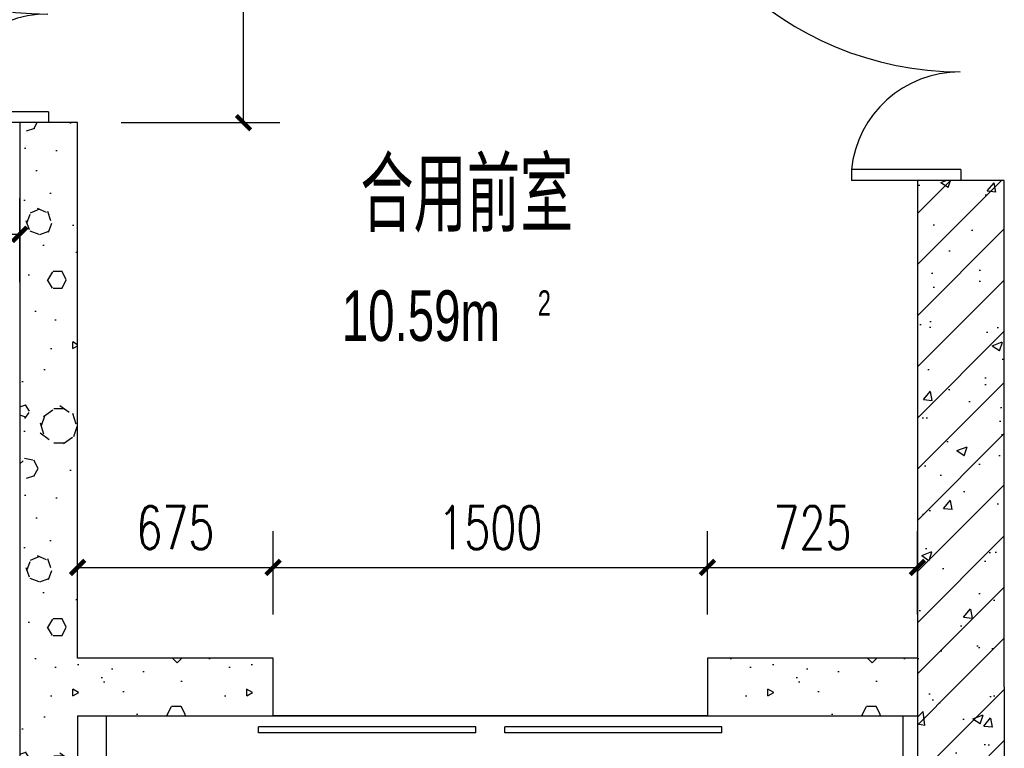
# Model space of a CAD drawing. Extents: x 797781 to 1255204, y 21234 to 1024248.
# Tile 830 of 1056: x 1181403 to 1184803, y 511257 to 513775. Entities that reach past the tile are written whole.
import ezdxf

# ---------------------------------------------------------------- set-up
doc = ezdxf.new("R2010")
doc.units = 0
doc.header["$LTSCALE"] = 1000
doc.header["$MEASUREMENT"] = 0
for name, color, linetype in [('230303生产综合楼-平面图_t8$0$DOOR_FIRE', 4, 'Continuous'), ('230303生产综合楼-平面图_t8$0$PUB_DIM', 3, 'Continuous'), ('230303生产综合楼-平面图_t8$0$PUB_HATCH', 8, 'Continuous'), ('230303生产综合楼-平面图_t8$0$PUB_TEXT', 7, 'Continuous'), ('230303生产综合楼-平面图_t8$0$SPACE', 7, 'Continuous'), ('230303生产综合楼-平面图_t8$0$WALL', 40, 'Continuous'), ('230303生产综合楼-平面图_t8$0$WINDOW', 4, 'Continuous'), ('230303生产综合楼-平面图_t8$0$板洞', 6, 'Continuous')]:
    doc.layers.add(name, color=color, linetype=linetype)
doc.styles.add('230303生产综合楼-平面图_t8$0$_HZTXT', font='@HZTXT_E', dxfattribs={"width": 0.7, "bigfont": '@@HZTXT'})
doc.styles.add('230303生产综合楼-平面图_t8$0$_TCH_DIM', font='SIMPLEX', dxfattribs={"bigfont": 'GBCBIG'})
doc.styles.add('230303生产综合楼-平面图_T8$0$_TCH_DIM_T3', font='SIMPLEX', dxfattribs={"width": 0.705882, "bigfont": 'GBCBIG'})
doc.dimstyles.new('230303生产综合楼-平面图_T8$0$_TCH_ARCH&&50', dxfattribs={"dimtxt": 148.75, "dimasz": 50, "dimexe": 125, "dimexo": 150, "dimgap": 63.125, "dimtad": 1, "dimdec": 0, "dimzin": 0, "dimdsep": 46, "dimtxsty": '230303生产综合楼-平面图_T8$0$_TCH_DIM_T3', "dimblk": '230303生产综合楼-平面图_t8$0$_ArchTick', "dimcen": 0.09, "dimclrt": 7, "dimazin": 2, "dimtfac": 1, "dimtdec": 0, "dimtix": 1, "dimtmove": 2, "dimatfit": 3, "dimfxl": 1, "dimtolj": 1, "dimtzin": 0, "dimarcsym": 0})
pattern_1 = [(45, (0, 0), (-88.388348, 88.388348), []), (50, (0, 0), (358.63009, -31.37607), [37.5, -412.5]), (355, (0, 0), (-69.37567, 376.09607), [30, -330]), (100.4514, (29.9, -2.6), (289.25469, 344.71977), [31.8701, -350.57106]), (46.1842, (0, 100), (533.62052, -82.7595), [56.25, -618.75]), (96.6356, (44.47, 93.1), (467.33135, 487.05894), [47.80514, -525.8565]), (351.1842, (0, 100), (467.33097, 487.0593), [45, -495]), (21, (50, 75), (298.453526, -201.309445), [37.5, -412.5]), (326, (50, 75), (121.65767, 362.57502), [30, -330]), (71.4514, (74.87, 58.22), (420.11131, 161.26525), [31.8701, -350.57106]), (37.5, (0, 0), (6.079928, 166.446927), [0, -326, 0, -335, 0, -331.25]), (7.5, (0, 0), (131.534769, 197.205856), [0, -191, 0, -318.5, 0, -126.25]), (327.5, (-111.5, 0), (266.911218, -11.277436), [0, -125, 0, -390, 0, -517.5]), (317.5, (-161.5, 0), (291.593085, 50.05249), [0, -162.5, 0, -259, 0, -367.5])]
pattern_2 = [(0, (177, -183), (300, 600), [0, -600]), (0, (-174, -264), (300, 600), [0, -600]), (0, (21, -270), (300, 600), [0, -600]), (0, (234, -93), (300, 600), [0, -600]), (0, (-15, -300), (300, 600), [0, -600]), (0, (294, 285), (300, 600), [0, -600]), (0, (111, 237), (300, 600), [0, -600]), (0, (207, 162), (300, 600), [0, -600]), (0, (-282, 150), (300, 600), [0, -600]), (0, (12, 123), (300, 600), [0, -600]), (0, (-102, -30), (300, 600), [0, -600]), (0, (-96, -255), (300, 600), [0, -600]), (0, (129, -279), (300, 600), [0, -600]), (0, (294, -15), (300, 600), [0, -600]), (0, (-267, -108), (300, 600), [0, -600]), (0, (-216, -6), (300, 600), [0, -600]), (0, (18, -48), (300, 600), [0, -600]), (0, (-66, -135), (300, 600), [0, -600]), (0, (-114, 63), (300, 600), [0, -600]), (0, (-39, 288), (300, 600), [0, -600]), (0, (-243, -234), (300, 600), [0, -600]), (0, (87, 165), (300, 600), [0, -600]), (0, (-192, 174), (300, 600), [0, -600]), (0, (-240, 252), (300, 600), [0, -600]), (130.601294, (257.143, 97.143), (-1499.9999834, 1800.0000079), [26.34155, -11037.111]), (18.434949, (214.29, 108.57), (1499.9999945, 599.9999956), [27.10524, -3767.6279]), (90, (214.3, 82.86), (300, 600), [25.71428, -1174.28565]), (161.565051, (240, 74.29), (-1500.0000076, 599.999955), [27.10524, -3767.6279]), (53.130102, (240, 74.29), (300.000001, 600), [28.57143, -2971.4285]), (135, (262.86, -231.43), (-300.000036, 599.99996), [24.24366, -1672.8126]), (45, (228.57, -231.43), (299.999998, 599.999998), [24.24366, -1672.8126]), (135, (245.71, -248.57), (-300.000036, 599.99996), [24.24366, -1672.8126]), (45, (245.71, -248.57), (299.999998, 599.999998), [24.24366, -1672.8126]), (116.56505, (-25.7, 171.43), (-5e-05, 1199.99997), [31.94383, -638.8765]), (180, (-40, 200), (-300, 600), [34.28572, -565.71425]), (63.43495, (-88.57, 171.43), (3e-06, 1200), [31.94383, -638.8765]), (116.56505, (-74.3, 142.86), (-5e-05, 1199.99997), [31.94383, -638.8765]), (0, (-74.3, 142.86), (300, 600), [34.28572, -565.71425]), (63.43495, (-40, 142.86), (3e-06, 1200), [31.94383, -638.8765]), (107.102728, (200, -31.429), (-899.9999656, 3000.00000484), [38.86135, -16282.9025]), (143.972626, (188.57, 5.714), (-5699.9999277, 4199.9999952), [38.86135, -8122.02]), (180, (157.14, 28.6), (-300, 600), [37.14286, -562.8571]), (36.0273733, (88.57, 5.714), (5699.9999579, 4199.9999547), [38.86135, -8122.02]), (71.565051, (77.14, -28.57), (900.0000046, 2999.999995), [36.14032, -3758.5928]), (107.102728, (88.571, -65.714), (-899.9999656, 3000.00000484), [38.86135, -16282.9025]), (143.972626, (120, -88.57), (-5699.9999277, 4199.9999952), [38.86135, -8122.02]), (0, (120, -88.6), (300, 600), [37.14286, -562.8571]), (36.0273733, (157.143, -88.57), (5699.9999579, 4199.9999547), [38.86135, -8122.02]), (71.565051, (188.57, -65.71), (900.0000046, 2999.999995), [36.14032, -3758.5928]), (150.255118, (205.714, 248.57), (-900.000002, 599.9999926), [23.03502, -4814.3196]), (90, (185.7, 237.14), (300, 600), [22.85714, -1177.14275]), (29.744881, (185.714, 237.14), (900.0000005, 599.999997), [23.03502, -4814.3196]), (116.56505, (65.7, -177.14), (-5e-05, 1199.99997), [31.94383, -638.8765]), (168.690067, (51.43, -148.57), (-2700.000002, 599.999985), [29.13725, -6089.6855]), (41.185925, (0, -162.857), (7499.99995456, 6599.9999423), [30.37184, -12725.802]), (90, (0, -191.43), (300, 600), [28.57143, -1171.4285]), (138.814074, (22.857, -211.429), (-7499.9998667, 6600.00004204), [30.37184, -12725.802]), (16.6992442, (22.857, -211.429), (9899.9999255, 2999.9999686), [29.82945, -12498.5375]), (60.945396, (51.43, -202.857), (299.9999992, 599.9999947), [29.41609, -12325.3395]), (109.983106, (-185.714, 74.286), (-1500.00000565, 4199.9999889), [33.442, -14012.1975]), (155.556045, (-197.143, 105.714), (-3900.00001487, 1799.9999626), [34.52299, -14465.1315]), (24.4439547, (-260, 105.714), (3900.00000195, 1799.99999134), [34.52299, -14465.1315]), (70.0168934, (-271.429, 74.286), (1500.0000045, 4199.9999896), [33.442, -14012.1975]), (109.983106, (-260, 42.857), (-1500.00000565, 4199.9999889), [33.442, -14012.1975]), (160.016893, (-228.57, 31.43), (-1500.0000009, 599.9999727), [33.442, -6989.3775]), (19.9831065, (-228.57, 31.43), (1499.9999918, 599.999999), [33.442, -6989.3775]), (70.0168934, (-197.143, 42.857), (1500.0000045, 4199.9999896), [33.442, -14012.1975]), (122.005383, (37.14, 20), (-300.0000403, 599.9999694), [26.95423, -5633.434]), (18.434949, (-2.86, 34.29), (1499.9999945, 599.9999956), [27.10524, -3767.6279]), (90, (-2.86, 8.57), (300, 600), [25.71428, -1174.28565]), (161.565051, (22.86, 0), (-1500.0000076, 599.999955), [27.10524, -3767.6279]), (54.4623222, (22.857, 0), (2099.999997, 2999.9999955), [24.57807, -10298.2115]), (116.56505, (-137.14, -125.7), (-5e-05, 1199.99997), [31.94383, -638.8765]), (180, (-151.4, -97.14), (-300, 600), [31.42857, -568.5714]), (59.0362434, (-200, -125.714), (300.000001, 599.999997), [33.31973, -6963.822]), (120.963756, (-182.857, -154.286), (-300.000041, 599.9999724), [33.31973, -6963.822]), (0, (-182.86, -154.3), (300, 600), [31.42857, -568.5714]), (63.43495, (-151.43, -154.3), (3e-06, 1200), [31.94383, -638.8765])]

# ---------------------------------------------------------------- blocks, each defined once
blk = doc.blocks.new('230303生产综合楼-平面图_t8$0$_ArchTick')
at = {"color": 0, "linetype": 'ByBlock', "const_width": 0.3}
blk.add_lwpolyline([(-0.5, -0.5), (0.5, 0.5)], dxfattribs=at)
blk = doc.blocks.new('*D3980')
at = {"layer": '230303生产综合楼-平面图_t8$0$PUB_DIM', "color": 0, "lineweight": -2, "transparency": 16777216}
for p, q in [((1181753.2, 514919), (1182301.2, 514919)), ((1182176.2, 513419), (1182176.2, 514919)), ((1181753.2, 513419), (1182301.2, 513419))]:
    blk.add_line(p, q, dxfattribs=at)
at = {"layer": 'Defpoints', "color": 0, "transparency": 16777216}
for p in [(1181603.2, 514919), (1182176.2, 514919), (1181603.2, 513419)]:
    blk.add_point(p, dxfattribs=at)
at = {"layer": '230303生产综合楼-平面图_t8$0$PUB_DIM', "color": 0, "lineweight": -2, "transparency": 16777216, "xscale": 50, "yscale": 50, "zscale": 50}
for p, rotation in [((1182176.2, 514919), 90), ((1182176.2, 513419), 270)]:
    blk.add_blockref('230303生产综合楼-平面图_t8$0$_ArchTick', p, dxfattribs=dict(at, rotation=rotation))
at = {"layer": '230303生产综合楼-平面图_t8$0$PUB_DIM', "color": 7, "transparency": 16777216, "insert": (1182038.7, 514169), "char_height": 148.75, "attachment_point": 5, "rotation": 90, "style": '230303生产综合楼-平面图_T8$0$_TCH_DIM_T3'}
blk.add_mtext('\\A1;1500', dxfattribs=at)
blk = doc.blocks.new('*D4340')
at = {"layer": '230303生产综合楼-平面图_t8$0$PUB_DIM', "color": 0, "lineweight": -2, "transparency": 16777216}
for p, q in [((1180053.2, 512868.2), (1180053.2, 513158.3)), ((1181403.2, 512868.2), (1181403.2, 513158.3)), ((1180053.2, 513033.3), (1181403.2, 513033.3))]:
    blk.add_line(p, q, dxfattribs=at)
at = {"layer": 'Defpoints', "color": 0, "transparency": 16777216}
for p in [(1181403.2, 513033.3), (1180053.2, 512718.2), (1181403.2, 512718.2)]:
    blk.add_point(p, dxfattribs=at)
at = {"layer": '230303生产综合楼-平面图_t8$0$PUB_DIM', "color": 0, "lineweight": -2, "transparency": 16777216, "xscale": 50, "yscale": 50, "zscale": 50, "rotation": 180}
blk.add_blockref('230303生产综合楼-平面图_t8$0$_ArchTick', (1180053.2, 513033.3), dxfattribs=at)
at = {"layer": '230303生产综合楼-平面图_t8$0$PUB_DIM', "color": 0, "lineweight": -2, "transparency": 16777216, "xscale": 50, "yscale": 50, "zscale": 50}
blk.add_blockref('230303生产综合楼-平面图_t8$0$_ArchTick', (1181403.2, 513033.3), dxfattribs=at)
at = {"layer": '230303生产综合楼-平面图_t8$0$PUB_DIM', "color": 7, "transparency": 16777216, "insert": (1180728.2, 513170.8), "char_height": 148.75, "attachment_point": 5, "style": '230303生产综合楼-平面图_T8$0$_TCH_DIM_T3'}
blk.add_mtext('\\A1;1350', dxfattribs=at)
blk = doc.blocks.new('*D4348')
at = {"layer": '230303生产综合楼-平面图_t8$0$PUB_DIM', "color": 0, "lineweight": -2, "transparency": 16777216}
for p, q in [((1183778.2, 511719), (1183778.2, 512007.1)), ((1184503.2, 511719), (1184503.2, 512007.1)), ((1183778.2, 511882.1), (1184503.2, 511882.1))]:
    blk.add_line(p, q, dxfattribs=at)
at = {"layer": 'Defpoints', "color": 0, "transparency": 16777216}
for p in [(1184503.2, 511882.1), (1183778.2, 511569), (1184503.2, 511569)]:
    blk.add_point(p, dxfattribs=at)
at = {"layer": '230303生产综合楼-平面图_t8$0$PUB_DIM', "color": 0, "lineweight": -2, "transparency": 16777216, "xscale": 50, "yscale": 50, "zscale": 50, "rotation": 180}
blk.add_blockref('230303生产综合楼-平面图_t8$0$_ArchTick', (1183778.2, 511882.1), dxfattribs=at)
at = {"layer": '230303生产综合楼-平面图_t8$0$PUB_DIM', "color": 0, "lineweight": -2, "transparency": 16777216, "xscale": 50, "yscale": 50, "zscale": 50}
blk.add_blockref('230303生产综合楼-平面图_t8$0$_ArchTick', (1184503.2, 511882.1), dxfattribs=at)
at = {"layer": '230303生产综合楼-平面图_t8$0$PUB_DIM', "color": 7, "transparency": 16777216, "insert": (1184140.7, 512019.6), "char_height": 148.75, "attachment_point": 5, "style": '230303生产综合楼-平面图_T8$0$_TCH_DIM_T3'}
blk.add_mtext('\\A1;725', dxfattribs=at)
blk = doc.blocks.new('*D4349')
at = {"layer": '230303生产综合楼-平面图_t8$0$PUB_DIM', "color": 0, "lineweight": -2, "transparency": 16777216}
for p, q in [((1182278.2, 511719), (1182278.2, 512007.1)), ((1183778.2, 511719), (1183778.2, 512007.1)), ((1182278.2, 511882.1), (1183778.2, 511882.1))]:
    blk.add_line(p, q, dxfattribs=at)
at = {"layer": 'Defpoints', "color": 0, "transparency": 16777216}
for p in [(1183778.2, 511882.1), (1182278.2, 511569), (1183778.2, 511569)]:
    blk.add_point(p, dxfattribs=at)
at = {"layer": '230303生产综合楼-平面图_t8$0$PUB_DIM', "color": 0, "lineweight": -2, "transparency": 16777216, "xscale": 50, "yscale": 50, "zscale": 50, "rotation": 180}
blk.add_blockref('230303生产综合楼-平面图_t8$0$_ArchTick', (1182278.2, 511882.1), dxfattribs=at)
at = {"layer": '230303生产综合楼-平面图_t8$0$PUB_DIM', "color": 0, "lineweight": -2, "transparency": 16777216, "xscale": 50, "yscale": 50, "zscale": 50}
blk.add_blockref('230303生产综合楼-平面图_t8$0$_ArchTick', (1183778.2, 511882.1), dxfattribs=at)
at = {"layer": '230303生产综合楼-平面图_t8$0$PUB_DIM', "color": 7, "transparency": 16777216, "insert": (1183028.2, 512019.6), "char_height": 148.75, "attachment_point": 5, "style": '230303生产综合楼-平面图_T8$0$_TCH_DIM_T3'}
blk.add_mtext('\\A1;1500', dxfattribs=at)
blk = doc.blocks.new('*D4350')
at = {"layer": '230303生产综合楼-平面图_t8$0$PUB_DIM', "color": 0, "lineweight": -2, "transparency": 16777216}
for p, q in [((1181603.2, 511719), (1181603.2, 512007.1)), ((1182278.2, 511719), (1182278.2, 512007.1)), ((1181603.2, 511882.1), (1182278.2, 511882.1))]:
    blk.add_line(p, q, dxfattribs=at)
at = {"layer": 'Defpoints', "color": 0, "transparency": 16777216}
for p in [(1182278.2, 511882.1), (1181603.2, 511569), (1182278.2, 511569)]:
    blk.add_point(p, dxfattribs=at)
at = {"layer": '230303生产综合楼-平面图_t8$0$PUB_DIM', "color": 0, "lineweight": -2, "transparency": 16777216, "xscale": 50, "yscale": 50, "zscale": 50, "rotation": 180}
blk.add_blockref('230303生产综合楼-平面图_t8$0$_ArchTick', (1181603.2, 511882.1), dxfattribs=at)
at = {"layer": '230303生产综合楼-平面图_t8$0$PUB_DIM', "color": 0, "lineweight": -2, "transparency": 16777216, "xscale": 50, "yscale": 50, "zscale": 50}
blk.add_blockref('230303生产综合楼-平面图_t8$0$_ArchTick', (1182278.2, 511882.1), dxfattribs=at)
at = {"layer": '230303生产综合楼-平面图_t8$0$PUB_DIM', "color": 7, "transparency": 16777216, "insert": (1181940.7, 512019.6), "char_height": 148.75, "attachment_point": 5, "style": '230303生产综合楼-平面图_T8$0$_TCH_DIM_T3'}
blk.add_mtext('\\A1;675', dxfattribs=at)
blk = doc.blocks.new('230303生产综合楼-平面图_t8$0$$DorLib2D$00000225')
at = {"color": 0}
for p, q in [((0.475, -0.0014), (0.475, 0.7521)), ((0.475, 0.7521), (0.5, 0.7521)), ((0.5, -0.0014), (0.5, 0.7521)), ((-0.5, 0), (-0.5, 0.252)), ((-0.475, 0.252), (-0.5, 0.252)), ((-0.475, 0), (-0.475, 0.252)), ((-0.475, 0), (-0.5, 0)), ((0.475, -0.0014), (0.5, -0.0014))]:
    blk.add_line(p, q, dxfattribs=at)
for centre, radius, start, end in [((0.5046, -0.0019), 0.7546, 92.2493, 179.7238), ((-0.5008, 0.0026), 0.2508, 359.7899, 84.0974)]:
    blk.add_arc(centre, radius, start, end, dxfattribs=at)
blk = doc.blocks.new('230303生产综合楼-平面图_t8$0$$DORLIB2D$00000127')
at = {"color": 0}
for points in [[(-0.5333, 0.7949), (-0.5333, 0.6904)], [(-0.0333, 0.7949), (-0.5333, 0.7949)], [(-0.0333, 0.7949), (-0.0333, 0.6904)], [(0.5333, 0.7949), (0.0333, 0.7949)], [(0.0333, 0.7949), (0.0333, 0.6904)], [(0.5333, 0.7949), (0.5333, 0.6904)], [(-0.0333, 0.6904), (-0.5333, 0.6904)], [(0.5333, 0.6904), (0.0333, 0.6904)], [(0.5, 0.5), (-0.5, 0.5)]]:
    blk.add_lwpolyline(points, dxfattribs=at)

msp = doc.modelspace()

# ---------------------------------------------------------------- hatches: boundary and pattern name
at = {"layer": '230303生产综合楼-平面图_t8$0$PUB_HATCH'}
h = msp.add_hatch(dxfattribs=at)
h.set_pattern_fill('加气混凝土', color=256, scale=50, style=0)
h.set_pattern_definition(pattern_2)
h.paths.add_polyline_path([(1181603.2, 511569), (1181603.2, 513419), (1181403.2, 513419), (1181403.2, 511469), (1181536.5, 511469)])
h = msp.add_hatch(dxfattribs=at)
h.set_pattern_fill('钢筋混凝土', color=256, scale=50, style=0)
h.set_pattern_definition(pattern_1)
h.paths.add_polyline_path([(1184803.2, 511469), (1184803.2, 513219), (1184503.2, 513219), (1184503.2, 511469)])
h = msp.add_hatch(dxfattribs=at)
h.set_pattern_fill('加气混凝土', color=256, scale=50, style=0)
h.set_pattern_definition(pattern_2)
h.paths.add_polyline_path([(1181603.2, 511369), (1182278.2, 511369), (1182278.2, 511569), (1181603.2, 511569), (1181536.5, 511469)])
h = msp.add_hatch(dxfattribs=at)
h.set_pattern_fill('加气混凝土', color=256, scale=50, style=0)
h.set_pattern_definition(pattern_2)
h.paths.add_polyline_path([(1184503.2, 511569), (1183778.2, 511569), (1183778.2, 511369), (1184503.2, 511369)])
h = msp.add_hatch(dxfattribs=at)
h.set_pattern_fill('加气混凝土', color=256, scale=50, style=0)
h.set_pattern_definition(pattern_2)
h.paths.add_polyline_path([(1181536.5, 511469), (1181403.2, 511469), (1181403.2, 508769), (1181536.5, 508769), (1181603.2, 508869), (1181603.2, 511369)])
h = msp.add_hatch(dxfattribs=at)
h.set_pattern_fill('钢筋混凝土', color=256, scale=50, style=0)
h.set_pattern_definition(pattern_1)
h.paths.add_polyline_path([(1184803.2, 511469), (1184503.2, 511469), (1184503.2, 508769), (1184803.2, 508769)])

# ---------------------------------------------------------------- linework, layer by layer
at = {"layer": '230303生产综合楼-平面图_t8$0$WALL'}
for p, q in [((1181603.2, 513419), (1181403.2, 513419)), ((1181403.2, 513419), (1181403.2, 511469)), ((1181603.2, 511569), (1181603.2, 513419)), ((1184803.2, 513219), (1184503.2, 513219)), ((1184503.2, 513219), (1184503.2, 511469)), ((1184803.2, 511469), (1184803.2, 513219)), ((1182278.2, 511569), (1181603.2, 511569)), ((1182278.2, 511369), (1182278.2, 511569)), ((1184503.2, 511569), (1183778.2, 511569)), ((1183778.2, 511569), (1183778.2, 511369)), ((1181403.2, 511469), (1181403.2, 508769)), ((1184503.2, 511469), (1184503.2, 508769)), ((1184803.2, 511469), (1184803.2, 508769)), ((1181603.2, 511369), (1181603.2, 508869)), ((1181603.2, 511369), (1182278.2, 511369)), ((1183778.2, 511369), (1184503.2, 511369))]:
    msp.add_line(p, q, dxfattribs=at)
at = {"layer": '230303生产综合楼-平面图_t8$0$板洞'}
msp.add_lwpolyline([(1184453.2, 508869), (1181703.2, 508869), (1181703.2, 511369), (1184453.2, 511369)], close=True, dxfattribs=at)

# ---------------------------------------------------------------- block references
at = {"layer": '230303生产综合楼-平面图_t8$0$DOOR_FIRE', "xscale": -1500, "yscale": -1500}
for p, zscale, rotation in [((1181503.2, 514169), 200, 269.9999999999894), ((1184653.2, 513969), 300, 270.0000000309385)]:
    msp.add_blockref('230303生产综合楼-平面图_t8$0$$DorLib2D$00000225', p, dxfattribs=dict(at, zscale=zscale, rotation=rotation))
at = {"layer": '230303生产综合楼-平面图_t8$0$WINDOW', "xscale": 1500, "yscale": -200, "zscale": 200, "rotation": 3.819059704e-07}
msp.add_blockref('230303生产综合楼-平面图_t8$0$$DORLIB2D$00000127', (1183028.2, 511469), dxfattribs=at)

# ---------------------------------------------------------------- texts
at = {"layer": '230303生产综合楼-平面图_t8$0$PUB_TEXT', "style": '230303生产综合楼-平面图_t8$0$_TCH_DIM'}
msp.add_text('合用前室', height=255.32, dxfattribs=at).set_placement((1182579.5, 513040.7))
at = {"layer": '230303生产综合楼-平面图_t8$0$SPACE', "style": '230303生产综合楼-平面图_t8$0$_HZTXT', "width": 0.7}
for s, height, p in [('10.59m', 175, (1182515.5, 512664.6)), ('2', 87.5, (1183192.2, 512752.1))]:
    msp.add_text(s, height=height, dxfattribs=at).set_placement(p)

# ---------------------------------------------------------------- dimensions: what is measured, and where the dimension line sits
at = {"layer": '230303生产综合楼-平面图_t8$0$PUB_DIM'}
for p1, p2, distance, picture, middle in [((1181603.2, 513419), (1181603.2, 514919), -573, '*D3980', (1182038.7, 514169)), ((1180053.2, 512718.2), (1181403.2, 512718.2), 315.1, '*D4340', (1180728.2, 513170.8)), ((1181603.2, 511569), (1182278.2, 511569), 313.1, '*D4350', (1181940.7, 512019.6)), ((1182278.2, 511569), (1183778.2, 511569), 313.1, '*D4349', (1183028.2, 512019.6)), ((1183778.2, 511569), (1184503.2, 511569), 313.1, '*D4348', (1184140.7, 512019.6))]:
    dim = msp.add_aligned_dim(p1=p1, p2=p2, distance=distance, dimstyle='230303生产综合楼-平面图_T8$0$_TCH_ARCH&&50', dxfattribs=at)
    dim.commit()
    dim.dimension.update_dxf_attribs({"geometry": picture, "text_midpoint": middle})

doc.saveas('drawing.dxf')
